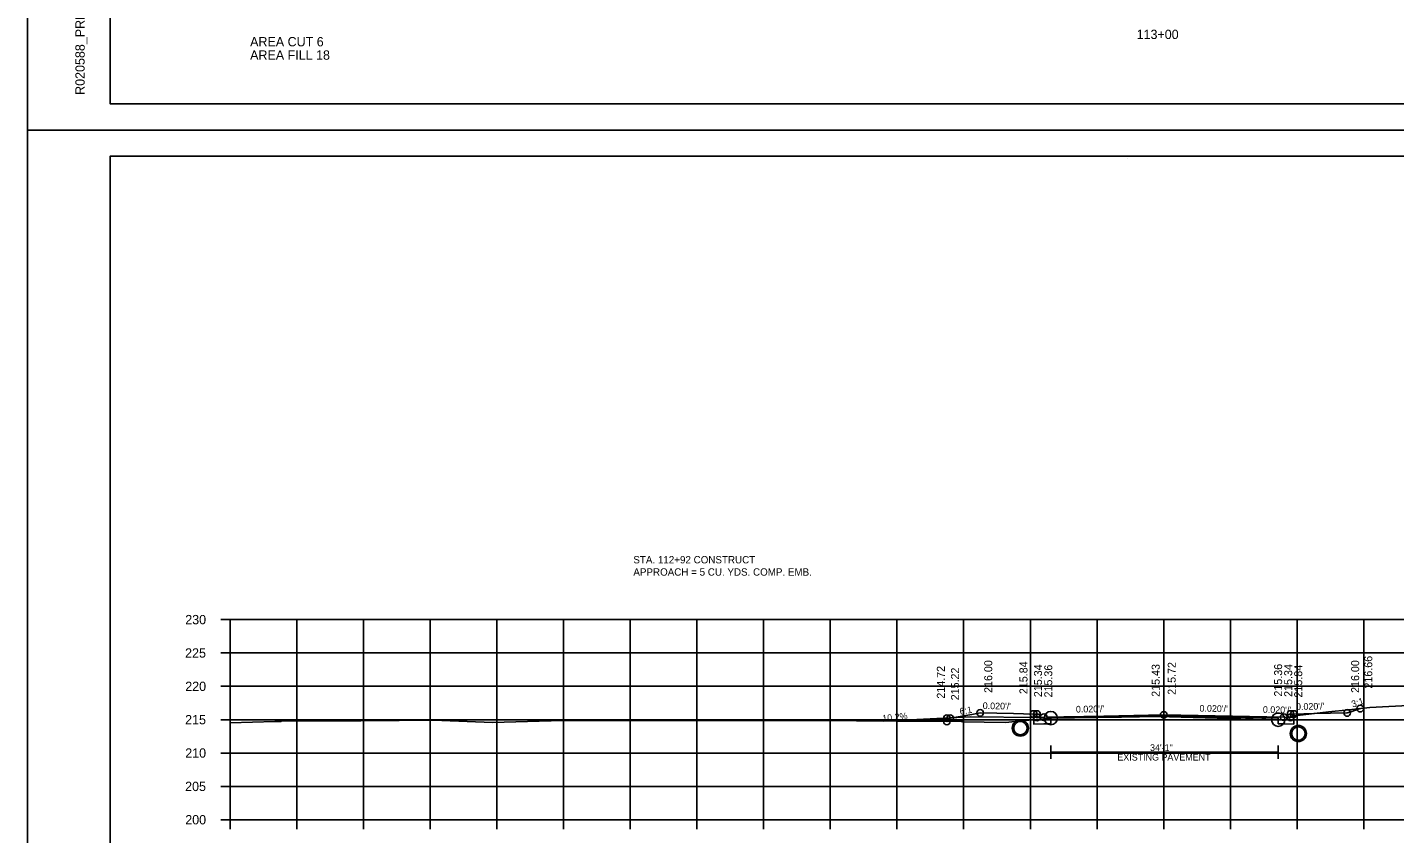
# Model space of a CAD drawing. Extents: x 1368968 to 1369915, y 377395 to 380381.
# Drawn here: x 1369581.4 to 1369786.4, y 377929.3 to 378050.1 of the extents above; entities that cross this region are included whole.
import ezdxf

# ---------------------------------------------------------------- set-up
doc = ezdxf.new("R2010")
doc.units = 0
for name, color, linetype in [('Default', 7, 'Continuous'), ('S_BORDER_NO_PLOT', 7, 'Continuous'), ('S_BREAKLINE_ANNOT', 7, 'Continuous'), ('S_BRIDGE', 7, 'Continuous'), ('S_BRIDGE_ANNOT', 7, 'Continuous'), ('S_CONTOUR_MINOR', 7, 'Continuous'), ('S_CROSS_DRAIN', 7, 'Continuous'), ('S_CTL_TABLE', 7, 'Continuous'), ('S_CURB_ANNOT', 7, 'Continuous'), ('S_DITCHLINE_ANNOT', 7, 'Continuous'), ('S_DROP_INLET', 7, 'Continuous'), ('S_EXIST_ROW_ANNOT', 7, 'Continuous'), ('S_EXISTING_ALIGNMENT_ANNOT', 7, 'Continuous'), ('S_FENCE', 7, 'Continuous')]:
    doc.layers.add(name, color=color, linetype=linetype)

msp = doc.modelspace()

# ---------------------------------------------------------------- linework, layer by layer
at = {"layer": 'Default'}
msp.add_line((1369734.85, 377946.57), (1369734.85, 377945.74), dxfattribs=at)
at = {"layer": 'S_BORDER_NO_PLOT'}
msp.add_lwpolyline([(1369732.27, 377947.2), (1369732.28, 377945.69), (1369733.78, 377945.72), (1369734.85, 377945.74), (1369734.85, 377946.57), (1369751.78, 377946.91), (1369768.96, 377946.56), (1369768.96, 377945.73), (1369769.78, 377945.72), (1369771.28, 377945.69), (1369771.29, 377947.2)], dxfattribs=at)
at = {"layer": 'S_BREAKLINE_ANNOT'}
for p, q in [((1369610.38, 377961.35), (1369611.78, 377961.35)), ((1369611.78, 377931.35), (1369611.78, 377961.35)), ((1369610.38, 377956.35), (1369611.78, 377956.35)), ((1369610.38, 377951.35), (1369611.78, 377951.35)), ((1369610.38, 377946.35), (1369611.78, 377946.35)), ((1369610.38, 377941.35), (1369611.78, 377941.35)), ((1369610.38, 377936.35), (1369611.78, 377936.35)), ((1369610.38, 377931.35), (1369611.78, 377931.35)), ((1369611.78, 377931.35), (1369891.78, 377931.35)), ((1369611.78, 377929.95), (1369611.78, 377931.35)), ((1369621.78, 377929.95), (1369621.78, 377931.35)), ((1369631.78, 377929.95), (1369631.78, 377931.35)), ((1369641.78, 377929.95), (1369641.78, 377931.35)), ((1369651.78, 377929.95), (1369651.78, 377931.35)), ((1369661.78, 377929.95), (1369661.78, 377931.35)), ((1369671.78, 377929.95), (1369671.78, 377931.35)), ((1369681.78, 377929.95), (1369681.78, 377931.35)), ((1369691.78, 377929.95), (1369691.78, 377931.35)), ((1369701.78, 377929.95), (1369701.78, 377931.35)), ((1369711.78, 377929.95), (1369711.78, 377931.35)), ((1369721.78, 377929.95), (1369721.78, 377931.35)), ((1369731.78, 377929.95), (1369731.78, 377931.35)), ((1369741.78, 377929.95), (1369741.78, 377931.35)), ((1369751.78, 377929.95), (1369751.78, 377931.35)), ((1369761.78, 377929.95), (1369761.78, 377931.35)), ((1369771.78, 377929.95), (1369771.78, 377931.35)), ((1369781.78, 377929.95), (1369781.78, 377931.35))]:
    msp.add_line(p, q, dxfattribs=at)
at = {"layer": 'S_BRIDGE_ANNOT'}
for p, q in [((1369593.78, 378038.69), (1369593.78, 378244.15)), ((1369593.78, 378038.69), (1369593.78, 378038.69)), ((1369909.96, 378038.69), (1369593.78, 378038.69)), ((1369593.78, 378030.81), (1369909.96, 378030.81)), ((1369593.78, 377825.35), (1369593.78, 378030.81)), ((1369746.3, 378030.55), (1369746.3, 378030.55)), ((1369746.3, 378030.55), (1369746.3, 378030.55))]:
    msp.add_line(p, q, dxfattribs=at)
at = {"layer": 'S_CROSS_DRAIN'}
for p, q in [((1369709.78, 377946.13), (1369722.78, 377946.8)), ((1369732.78, 377946.7), (1369722.78, 377946.8)), ((1369734.85, 377941.48), (1369768.96, 377941.48))]:
    msp.add_line(p, q, dxfattribs=at)
at = {"layer": 'S_CTL_TABLE'}
msp.add_lwpolyline([(1369611.78, 377945.88), (1369618.46, 377946.08), (1369619.44, 377946.1), (1369619.49, 377946.11), (1369631.36, 377946.19), (1369642.9, 377946.28), (1369643.54, 377946.25), (1369651.13, 377945.93), (1369658.11, 377946.12), (1369661.76, 377946.22), (1369698.46, 377946.24), (1369699, 377946.24), (1369699.22, 377946.24), (1369699.6, 377946.24), (1369711.78, 377946.11), (1369721.43, 377946.06), (1369721.53, 377946.06), (1369721.55, 377946.06), (1369721.66, 377946.05), (1369728.04, 377945.94), (1369730.47, 377946.17), (1369734.85, 377946.59), (1369745.45, 377946.73), (1369750.83, 377946.81), (1369763.35, 377946.5), (1369768.96, 377946.35), (1369770.06, 377946.35), (1369770.4, 377946.33), (1369770.82, 377946.73), (1369770.95, 377946.86), (1369773.55, 377947.17), (1369776.48, 377947.52), (1369779.55, 377947.85), (1369782.69, 377948.16), (1369789.41, 377948.53)], dxfattribs=at)
at = {"layer": 'S_CURB_ANNOT'}
msp.add_lwpolyline([(1369719.27, 377946.07), (1369719.27, 377946.57), (1369719.77, 377946.57), (1369722.99, 377947.13), (1369724.27, 377947.36), (1369729.27, 377947.26), (1369732.27, 377947.2), (1369732.53, 377947.2), (1369732.77, 377947.2), (1369732.78, 377946.7), (1369733.78, 377946.72), (1369733.78, 377946.72), (1369742.79, 377946.9), (1369751.77, 377947.08), (1369751.78, 377947.08), (1369769.77, 377946.72), (1369769.78, 377946.72), (1369770.78, 377946.7), (1369770.79, 377947.2), (1369771.25, 377947.2), (1369771.29, 377947.2), (1369774.29, 377947.26), (1369779.29, 377947.36), (1369779.84, 377947.54), (1369781.26, 377948.01)], dxfattribs=at)
at = {"layer": 'S_DITCHLINE_ANNOT'}
for p, q in [((1369611.78, 377961.35), (1369891.78, 377961.35)), ((1369611.78, 377931.35), (1369611.78, 377961.35)), ((1369621.78, 377931.35), (1369621.78, 377961.35)), ((1369631.78, 377931.35), (1369631.78, 377961.35)), ((1369641.78, 377931.35), (1369641.78, 377961.35)), ((1369651.78, 377931.35), (1369651.78, 377961.35)), ((1369661.78, 377931.35), (1369661.78, 377961.35)), ((1369671.78, 377931.35), (1369671.78, 377961.35)), ((1369681.78, 377931.35), (1369681.78, 377961.35)), ((1369691.78, 377931.35), (1369691.78, 377961.35)), ((1369701.78, 377931.35), (1369701.78, 377961.35)), ((1369711.78, 377931.35), (1369711.78, 377961.35)), ((1369721.78, 377931.35), (1369721.78, 377961.35)), ((1369731.78, 377931.35), (1369731.78, 377961.35)), ((1369741.78, 377931.35), (1369741.78, 377961.35)), ((1369751.78, 377931.35), (1369751.78, 377961.35)), ((1369761.78, 377931.35), (1369761.78, 377961.35)), ((1369771.78, 377931.35), (1369771.78, 377961.35)), ((1369781.78, 377931.35), (1369781.78, 377961.35)), ((1369611.78, 377956.35), (1369891.78, 377956.35)), ((1369611.78, 377951.35), (1369891.78, 377951.35)), ((1369611.78, 377946.35), (1369891.78, 377946.35)), ((1369611.78, 377941.35), (1369891.78, 377941.35)), ((1369611.78, 377936.35), (1369891.78, 377936.35)), ((1369611.78, 377931.35), (1369891.78, 377931.35))]:
    msp.add_line(p, q, dxfattribs=at)
at = {"layer": 'S_DROP_INLET'}
for p, q in [((1369581.38, 378034.71), (1369914.71, 378034.71)), ((1369581.38, 378034.71), (1369914.71, 378034.71)), ((1369772, 377945.52), (1369771.93, 377945.43)), ((1369772, 377943.1), (1369771.93, 377943.01))]:
    msp.add_line(p, q, dxfattribs=at)
for points in [[(1369581.37, 378248.05), (1369914.71, 378248.05), (1369914.71, 378034.71), (1369581.37, 378034.71)], [(1369827.7, 378244.15), (1369827.7, 378234.27), (1369863.43, 378234.27), (1369863.43, 378231.35), (1369886.63, 378231.35), (1369886.63, 378207.02), (1369909.96, 378207.02), (1369909.96, 378038.69), (1369593.78, 378038.69), (1369593.78, 378244.15)], [(1369581.37, 378034.71), (1369914.71, 378034.71), (1369914.71, 377821.37), (1369581.37, 377821.37)], [(1369827.7, 378030.81), (1369827.7, 378020.93), (1369863.43, 378020.93), (1369863.43, 378018.01), (1369886.63, 378018.01), (1369886.63, 377993.68), (1369909.96, 377993.68), (1369909.96, 377825.35), (1369593.78, 377825.35), (1369593.78, 378030.81)]]:
    msp.add_lwpolyline(points, close=True, dxfattribs=at)
for centre, radius in [((1369781.26, 377948.01), 0.5), ((1369719.27, 377946.57), 0.5), ((1369719.27, 377946.07), 0.5), ((1369719.77, 377946.57), 0.5), ((1369724.27, 377947.36), 0.5), ((1369730.28, 377945.09), 1.21), ((1369732.27, 377947.2), 0.5), ((1369732.77, 377947.2), 0.5), ((1369732.78, 377946.7), 0.5), ((1369733.78, 377946.72), 0.5), ((1369733.78, 377946.72), 0.5), ((1369734.85, 377946.59), 1), ((1369751.78, 377947.08), 0.5), ((1369768.96, 377946.35), 1), ((1369769.78, 377946.72), 0.5), ((1369769.78, 377946.72), 0.5), ((1369770.78, 377946.7), 0.5), ((1369770.79, 377947.2), 0.5), ((1369771.29, 377947.2), 0.5), ((1369779.29, 377947.36), 0.5), ((1369771.97, 377944.27), 1.21)]:
    msp.add_circle(centre, radius, dxfattribs=at)
at = {"layer": 'S_EXIST_ROW_ANNOT'}
for p, q in [((1369772, 377945.31), (1369771.93, 377945.22)), ((1369734.85, 377940.48), (1369734.85, 377942.48)), ((1369768.96, 377940.48), (1369768.96, 377942.48)), ((1369772, 377943.31), (1369771.93, 377943.22))]:
    msp.add_line(p, q, dxfattribs=at)
for centre in [(1369730.28, 377945.09), (1369771.97, 377944.27)]:
    msp.add_circle(centre, 1, dxfattribs=at)
at = {"layer": 'S_EXISTING_ALIGNMENT_ANNOT'}
msp.add_line((1369751.78, 377946.78), (1369751.78, 377956.78), dxfattribs=at)

# ---------------------------------------------------------------- texts
at = {"layer": 'S_BRIDGE'}
for s, p in [('AREA CUT 6', (1369614.78, 378047.29)), ('113+00', (1369747.72, 378048.39)), ('AREA FILL 18', (1369614.78, 378045.29)), ('230', (1369605.05, 377960.65)), ('225', (1369605.03, 377955.65)), ('220', (1369605.05, 377950.65)), ('215', (1369605.03, 377945.65)), ('210', (1369605.05, 377940.65)), ('205', (1369605.03, 377935.65)), ('200', (1369605.05, 377930.65))]:
    msp.add_text(s, height=1.4, dxfattribs=at).set_placement(p)
at = {"layer": 'S_BRIDGE_ANNOT'}
msp.add_text('R020588_PRE.DGN', height=1.4, rotation=90, dxfattribs=at).set_placement((1369589.97, 378040.02))
at = {"layer": 'S_CONTOUR_MINOR'}
for s, p in [('STA. 112+92 CONSTRUCT ', (1369672.25, 377969.78)), ('APPROACH = 5 CU. YDS. COMP. EMB.', (1369672.25, 377967.94))]:
    msp.add_text(s, height=1.1, dxfattribs=at).set_placement(p)
at = {"layer": 'S_CROSS_DRAIN'}
msp.add_text('10.2%', height=1, rotation=5.824, dxfattribs=at).set_placement((1369709.63, 377946.04))
at = {"layer": 'S_EXIST_ROW_ANNOT'}
for s, p in [('34\'-1"', (1369749.73, 377941.66)), ('EXISTING PAVEMENT', (1369744.83, 377940.22))]:
    msp.add_text(s, height=1, dxfattribs=at).set_placement(p)
at = {"layer": 'S_EXISTING_ALIGNMENT_ANNOT'}
for s, p in [('214.72', (1369718.96, 377949.5)), ('215.22', (1369721.09, 377949.25)), ('216.00', (1369726.07, 377950.36)), ('215.84', (1369731.35, 377950.18)), ('215.34', (1369733.53, 377949.73)), ('215.36', (1369735.07, 377949.68)), ('215.43', (1369751.18, 377949.78)), ('215.72', (1369753.58, 377950.08)), ('215.36', (1369769.54, 377949.81)), ('215.34', (1369771.05, 377949.77)), ('215.84', (1369772.55, 377949.67)), ('216.00', (1369781.09, 377950.36)), ('216.66', (1369783.06, 377951.01))]:
    msp.add_text(s, height=1.2, rotation=90, dxfattribs=at).set_placement(p)
at = {"layer": 'S_FENCE'}
for s, rotation, p in [('6:1', 9.9319, (1369721.27, 377947.07)), ("0.020'/'", 358.8543, (1369724.63, 377947.95)), ("0.020'/'", 1.1458, (1369738.62, 377947.41)), ("0.020'/'", 358.8542, (1369757.14, 377947.57)), ("0.020'/'", 358.8543, (1369766.64, 377947.38)), ("0.020'/'", 1.1457, (1369771.63, 377947.8)), ('3:1', 18.4164, (1369780.12, 377948.16))]:
    msp.add_text(s, height=1, rotation=rotation, dxfattribs=at).set_placement(p)

doc.saveas('drawing.dxf')
